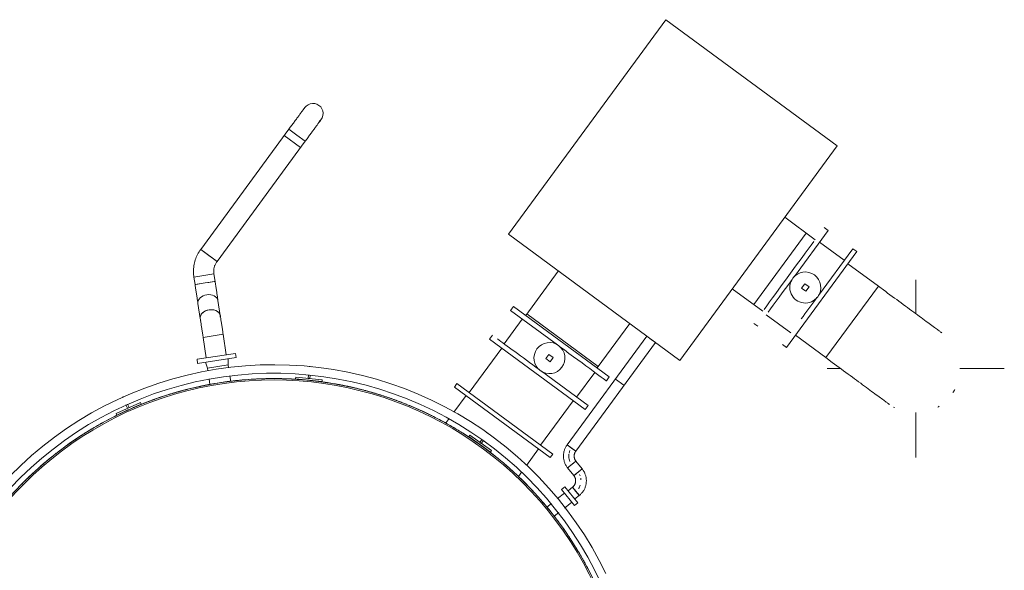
# Model space of a CAD drawing. Header units: metres. Extents: x 135583 to 135939, y 457896 to 458258.
# Tile 438 of 599: x 135778.87 to 135784.42, y 458019.69 to 458022.79. Entities that reach past the tile are written whole.
import ezdxf

# ---------------------------------------------------------------- set-up
doc = ezdxf.new("R2010")
doc.units = ezdxf.units.M
doc.linetypes.add('Hidden', pattern=[4, 2, -2])
doc.layers.add('NIEUWE INSTALLATIE', color=250, linetype='Continuous', lineweight=0)

msp = doc.modelspace()

# ---------------------------------------------------------------- linework, layer by layer
at = {"layer": 'NIEUWE INSTALLATIE'}
for p, q in [((135782.5145, 458022.791), (135781.6264, 458021.5822)), ((135783.4815, 458022.0805), (135782.5145, 458022.791)), ((135780.3882, 458022.1735), (135779.8911, 458021.4968)), ((135780.3882, 458022.1735), (135780.4343, 458022.1396)), ((135780.4343, 458022.1396), (135780.3882, 458022.1735)), ((135779.9833, 458021.4292), (135780.4804, 458022.1058)), ((135780.4343, 458022.1396), (135780.4804, 458022.1058)), ((135780.4804, 458022.1058), (135780.4343, 458022.1396)), ((135782.5934, 458020.8717), (135783.4815, 458022.0805)), ((135783.3572, 458021.5514), (135783.1855, 458021.6776)), ((135783.43, 458021.6034), (135783.4075, 458021.6199)), ((135781.6264, 458021.5822), (135782.5934, 458020.8717)), ((135783.2398, 458021.3444), (135783.43, 458021.6034)), ((135779.9372, 458021.463), (135779.8911, 458021.4968)), ((135779.8911, 458021.4968), (135779.9833, 458021.4292)), ((135783.5695, 458021.5009), (135783.3756, 458021.2371)), ((135783.5215, 458021.4357), (135783.3821, 458021.5381)), ((135783.5215, 458021.4357), (135783.3821, 458021.5381)), ((135783.592, 458021.4844), (135783.5695, 458021.5009)), ((135779.9833, 458021.4292), (135779.9372, 458021.463)), ((135783.1953, 458020.9444), (135783.592, 458021.4844)), ((135783.7134, 458021.2898), (135783.5417, 458021.4159)), ((135779.9659, 458021.3584), (135779.8529, 458021.3411)), ((135779.8529, 458021.3411), (135779.9094, 458021.3497)), ((135779.8529, 458021.3411), (135779.8593, 458021.2989)), ((135779.9094, 458021.3497), (135779.9659, 458021.3584)), ((135779.9723, 458021.3162), (135779.9659, 458021.3584)), ((135781.9084, 458021.3749), (135781.7246, 458021.1247)), ((135779.9158, 458021.3076), (135779.8593, 458021.2989)), ((135779.9723, 458021.3162), (135779.9158, 458021.3076)), ((135782.8895, 458021.2746), (135783.0611, 458021.1485)), ((135783.2982, 458021.3032), (135783.2804, 458021.279)), ((135783.2804, 458021.279), (135783.3046, 458021.2612)), ((135783.3224, 458021.2854), (135783.2982, 458021.3032)), ((135783.3046, 458021.2612), (135783.3224, 458021.2854)), ((135783.7134, 458021.2898), (135783.5653, 458021.0883)), ((135783.5653, 458021.0883), (135783.7134, 458021.2898)), ((135783.7496, 458021.2631), (135783.7134, 458021.2898)), ((135783.924, 458021.1332), (135783.924, 458021.3248)), ((135779.8756, 458021.1924), (135779.8886, 458021.1077)), ((135780.0016, 458021.1249), (135779.9886, 458021.2097)), ((135781.6561, 458021.175), (135781.6395, 458021.1525)), ((135782.196, 458020.7783), (135781.6561, 458021.175)), ((135781.6395, 458021.1525), (135781.9034, 458020.9586)), ((135783.0813, 458021.1287), (135783.2207, 458021.0263)), ((135783.0813, 458021.1287), (135783.2207, 458021.0263)), ((135781.7048, 458021.1045), (135781.6024, 458020.9651)), ((135781.7048, 458021.1045), (135781.6024, 458020.9651)), ((135782.1275, 458020.8287), (135782.3114, 458021.0789)), ((135783.0108, 458021.08), (135783.0334, 458021.0634)), ((135783.5653, 458021.0883), (135783.4173, 458020.8868)), ((135783.4173, 458020.8868), (135783.5653, 458021.0883)), ((135779.9049, 458021.0011), (135779.9614, 458021.0098)), ((135779.9614, 458021.0098), (135779.9049, 458021.0011)), ((135779.9049, 458021.0011), (135779.9225, 458020.8856)), ((135779.9614, 458021.0098), (135780.0179, 458021.0184)), ((135780.0179, 458021.0184), (135779.9614, 458021.0098)), ((135780.0355, 458020.9029), (135780.0179, 458021.0184)), ((135781.5371, 458021.013), (135781.5205, 458020.9905)), ((135782.4074, 458021.0071), (135781.958, 458020.3954)), ((135782.4074, 458021.0071), (135782.4317, 458020.9893)), ((135782.4121, 458021.0049), (135782.4115, 458021.0041)), ((135783.2457, 458021.0129), (135783.4173, 458020.8868)), ((135781.589, 458020.9402), (135781.4052, 458020.6899)), ((135782.0605, 458020.5938), (135781.5205, 458020.9905)), ((135782.0066, 458020.3597), (135782.456, 458020.9714)), ((135782.4317, 458020.9893), (135782.456, 458020.9714)), ((135782.4518, 458020.9745), (135782.4524, 458020.9753)), ((135783.1728, 458020.961), (135783.1953, 458020.9444)), ((135779.8703, 458020.8776), (135780.0877, 458020.9109)), ((135779.874, 458020.8539), (135780.0913, 458020.8871)), ((135780.0913, 458020.8871), (135780.0877, 458020.9109)), ((135781.8551, 458020.9054), (135781.8373, 458020.8812)), ((135781.8792, 458020.8876), (135781.8551, 458020.9054)), ((135781.8615, 458020.8634), (135781.8792, 458020.8876)), ((135783.4173, 458020.8868), (135783.4536, 458020.8602)), ((135779.8703, 458020.8776), (135779.874, 458020.8539)), ((135779.9183, 458020.8607), (135779.9295, 458020.828)), ((135779.9295, 458020.828), (135780.0461, 458020.8459)), ((135780.0461, 458020.8459), (135780.047, 458020.8804)), ((135780.0486, 458020.8291), (135780.0461, 458020.8459)), ((135781.8373, 458020.8812), (135781.8615, 458020.8634)), ((135779.9295, 458020.828), (135779.9318, 458020.813)), ((135780.0603, 458020.753), (135780.0556, 458020.7837)), ((135780.4268, 458020.7666), (135780.4278, 458020.7766)), ((135780.4278, 458020.7766), (135780.5771, 458020.7618)), ((135780.4975, 458020.7697), (135780.4994, 458020.7893)), ((135780.5094, 458020.7891), (135780.5074, 458020.7687)), ((135782.077, 458020.6164), (135781.8132, 458020.8102)), ((135782.0118, 458020.6643), (135782.1142, 458020.8037)), ((135782.0118, 458020.6643), (135782.1142, 458020.8037)), ((135782.1795, 458020.7558), (135782.196, 458020.7783)), ((135783.424, 458020.8248), (135783.5017, 458020.8248)), ((135784.173, 458020.8248), (135784.424, 458020.8248)), ((135779.9387, 458020.7678), (135779.9436, 458020.7359)), ((135780.5761, 458020.7518), (135780.4268, 458020.7666)), ((135780.5074, 458020.7687), (135780.4975, 458020.7697)), ((135780.5771, 458020.7618), (135780.5761, 458020.7518)), ((135781.3367, 458020.7403), (135781.3225, 458020.7209)), ((135781.3225, 458020.7209), (135781.8624, 458020.3242)), ((135781.3367, 458020.7403), (135781.8766, 458020.3436)), ((135781.3877, 458020.673), (135781.3195, 458020.5801)), ((135779.4141, 458020.5728), (135779.551, 458020.6341)), ((135779.5551, 458020.625), (135779.4182, 458020.5637)), ((135779.478, 458020.6014), (135779.4697, 458020.6201)), ((135779.4788, 458020.6242), (135779.4872, 458020.6055)), ((135779.551, 458020.6341), (135779.5551, 458020.625)), ((135781.8081, 458020.3939), (135781.992, 458020.6441)), ((135782.0605, 458020.5938), (135782.077, 458020.6164)), ((135779.4182, 458020.5637), (135779.4141, 458020.5728)), ((135779.4872, 458020.6055), (135779.478, 458020.6014)), ((135783.924, 458020.3248), (135783.924, 458020.5772)), ((135781.2928, 458020.5438), (135781.2765, 458020.5216)), ((135781.403, 458020.4417), (135781.4088, 458020.4499)), ((135781.5252, 458020.3547), (135781.403, 458020.4417)), ((135781.4088, 458020.4499), (135781.531, 458020.3629)), ((135781.4658, 458020.4093), (135781.4777, 458020.426)), ((135781.4739, 458020.4035), (135781.4658, 458020.4093)), ((135781.4858, 458020.4201), (135781.4739, 458020.4035)), ((135781.9823, 458020.3776), (135781.958, 458020.3954)), ((135781.958, 458020.3954), (135782.0066, 458020.3597)), ((135781.531, 458020.3629), (135781.5252, 458020.3547)), ((135781.729, 458020.2795), (135781.7971, 458020.3722)), ((135781.8624, 458020.3242), (135781.8766, 458020.3436)), ((135782.0066, 458020.3597), (135781.9823, 458020.3776)), ((135782.0077, 458020.3037), (135781.9607, 458020.266)), ((135781.9607, 458020.266), (135781.9842, 458020.2848)), ((135781.9842, 458020.2848), (135782.0077, 458020.3037)), ((135782.0077, 458020.3037), (135782.0069, 458020.303)), ((135782.0431, 458020.2596), (135782.0077, 458020.3037)), ((135781.6833, 458020.2172), (135781.702, 458020.2427)), ((135781.9607, 458020.266), (135781.9615, 458020.2666)), ((135781.9607, 458020.266), (135781.996, 458020.2219)), ((135781.996, 458020.2219), (135782.0431, 458020.2596)), ((135782.0195, 458020.2407), (135781.996, 458020.2219)), ((135781.996, 458020.2219), (135781.9968, 458020.2225)), ((135782.0431, 458020.2596), (135782.0195, 458020.2407)), ((135782.0431, 458020.2596), (135782.0423, 458020.2589)), ((135781.9428, 458020.1238), (135781.9037, 458020.0925)), ((135781.9459, 458020.1583), (135781.9271, 458020.1433)), ((135781.9996, 458020.0529), (135781.9271, 458020.1433)), ((135782.0183, 458020.0679), (135781.9459, 458020.1583)), ((135781.9888, 458020.1571), (135781.9633, 458020.1366)), ((135781.9888, 458020.1571), (135782.0077, 458020.1336)), ((135782.0265, 458020.1101), (135781.9888, 458020.1571)), ((135781.9888, 458020.1571), (135781.9895, 458020.1563)), ((135782.0023, 458020.0906), (135782.0265, 458020.1101)), ((135782.0077, 458020.1336), (135782.0265, 458020.1101)), ((135782.0265, 458020.1101), (135782.0259, 458020.1109)), ((135781.8701, 458020.0656), (135781.8437, 458020.0445)), ((135781.9432, 458020.0397), (135781.984, 458020.0724)), ((135781.9996, 458020.0529), (135782.0183, 458020.0679)), ((135781.8848, 458019.993), (135781.9117, 458020.0145))]:
    msp.add_line(p, q, dxfattribs=at)
at = {"layer": 'NIEUWE INSTALLATIE', "linetype": 'Hidden'}
for p, q in [((135780.3625, 458022.1384), (135780.4546, 458022.0708)), ((135780.3625, 458022.1384), (135780.4546, 458022.0708)), ((135783.0104, 458021.1858), (135783.3064, 458021.5887)), ((135783.0104, 458021.1858), (135783.3064, 458021.5887)), ((135781.731, 458021.133), (135782.1337, 458020.8372)), ((135781.731, 458021.133), (135782.1337, 458020.8372)), ((135781.731, 458021.133), (135782.1337, 458020.8372)), ((135781.731, 458021.133), (135782.1337, 458020.8372)), ((135779.8905, 458020.7257), (135779.8875, 458020.7251)), ((135779.8905, 458020.7257), (135779.8875, 458020.7251)), ((135780.0459, 458020.7522), (135780.0431, 458020.7519)), ((135780.0459, 458020.7522), (135780.0431, 458020.7519)), ((135780.1237, 458020.7608), (135780.1203, 458020.7605)), ((135780.1237, 458020.7608), (135780.1203, 458020.7605)), ((135780.2029, 458020.7664), (135780.2004, 458020.7663)), ((135780.2029, 458020.7664), (135780.2004, 458020.7663)), ((135780.2811, 458020.7688), (135780.2779, 458020.7688)), ((135780.2811, 458020.7688), (135780.2779, 458020.7688)), ((135780.3605, 458020.7682), (135780.3583, 458020.7682)), ((135780.3605, 458020.7682), (135780.3583, 458020.7682)), ((135780.4387, 458020.7644), (135780.4357, 458020.7646)), ((135780.4387, 458020.7644), (135780.4357, 458020.7646)), ((135780.5177, 458020.7575), (135780.5158, 458020.7577)), ((135780.5177, 458020.7575), (135780.5158, 458020.7577)), ((135780.5955, 458020.7476), (135780.5927, 458020.748)), ((135780.5955, 458020.7476), (135780.5927, 458020.748)), ((135780.6737, 458020.7345), (135780.6721, 458020.7348)), ((135780.6737, 458020.7345), (135780.6721, 458020.7348)), ((135780.7505, 458020.7185), (135780.7479, 458020.7191)), ((135780.7505, 458020.7185), (135780.7479, 458020.7191)), ((135782.2312, 458020.7655), (135782.2771, 458020.7318)), ((135782.2312, 458020.7655), (135782.2771, 458020.7318)), ((135782.2312, 458020.7655), (135782.2771, 458020.7318)), ((135782.2312, 458020.7655), (135782.2771, 458020.7318)), ((135779.7377, 458020.6871), (135779.7345, 458020.6861)), ((135779.7377, 458020.6871), (135779.7345, 458020.6861)), ((135780.8273, 458020.6993), (135780.826, 458020.6996)), ((135780.8273, 458020.6993), (135780.826, 458020.6996)), ((135780.9027, 458020.6773), (135780.9003, 458020.678)), ((135780.9027, 458020.6773), (135780.9003, 458020.678)), ((135780.9777, 458020.6521), (135780.9767, 458020.6525)), ((135780.9777, 458020.6521), (135780.9767, 458020.6525)), ((135781.0511, 458020.6242), (135781.049, 458020.6251)), ((135781.0511, 458020.6242), (135781.049, 458020.6251)), ((135781.1239, 458020.5932), (135781.1232, 458020.5935)), ((135781.1239, 458020.5932), (135781.1232, 458020.5935)), ((135781.1703, 458020.5717), (135781.1672, 458020.5731)), ((135781.1703, 458020.5717), (135781.1672, 458020.5731)), ((135781.1949, 458020.5596), (135781.1931, 458020.5605)), ((135781.1949, 458020.5596), (135781.1931, 458020.5605)), ((135781.2651, 458020.523), (135781.2646, 458020.5232)), ((135781.2651, 458020.523), (135781.2646, 458020.5232)), ((135779.24, 458020.4624), (135779.2378, 458020.461)), ((135779.24, 458020.4624), (135779.2378, 458020.461)), ((135781.3332, 458020.4839), (135781.3316, 458020.4848)), ((135781.3332, 458020.4839), (135781.3316, 458020.4848)), ((135781.4002, 458020.4418), (135781.4001, 458020.4419)), ((135781.4002, 458020.4418), (135781.4001, 458020.4419)), ((135781.4651, 458020.3975), (135781.4637, 458020.3985)), ((135781.4651, 458020.3975), (135781.4637, 458020.3985)), ((135781.5898, 458020.301), (135781.5886, 458020.3019)), ((135781.5898, 458020.301), (135781.5886, 458020.3019)), ((135781.7065, 458020.1949), (135781.7055, 458020.1959)), ((135781.7065, 458020.1949), (135781.7055, 458020.1959)), ((135781.8144, 458020.08), (135781.8137, 458020.0809)), ((135781.8144, 458020.08), (135781.8137, 458020.0809)), ((135781.913, 458019.957), (135781.9124, 458019.9577)), ((135781.913, 458019.957), (135781.9124, 458019.9577)), ((135782.0016, 458019.8266), (135782.0012, 458019.8272)), ((135782.0016, 458019.8266), (135782.0012, 458019.8272)), ((135782.0029, 458019.8245), (135782.0025, 458019.825)), ((135782.0029, 458019.8245), (135782.0025, 458019.825)), ((135782.0796, 458019.6896), (135782.0794, 458019.6901)), ((135782.0796, 458019.6896), (135782.0794, 458019.6901))]:
    msp.add_line(p, q, dxfattribs=at)
at = {"layer": 'NIEUWE INSTALLATIE', "flags": 128}
for points in [[(135780.4785, 458022.2963), (135780.4778, 458022.2954), (135780.4773, 458022.2947), (135780.4767, 458022.2938), (135780.4759, 458022.2927), (135780.475, 458022.2915), (135780.4739, 458022.29), (135780.4727, 458022.2884), (135780.4713, 458022.2866), (135780.4699, 458022.2846), (135780.4683, 458022.2824), (135780.4665, 458022.28), (135780.4647, 458022.2775), (135780.4627, 458022.2748), (135780.4606, 458022.272), (135780.4584, 458022.269), (135780.4561, 458022.2658), (135780.4536, 458022.2625), (135780.4511, 458022.259), (135780.4485, 458022.2554), (135780.4457, 458022.2517), (135780.4429, 458022.2479), (135780.44, 458022.2439), (135780.437, 458022.2398), (135780.4339, 458022.2356), (135780.4308, 458022.2313), (135780.4276, 458022.227), (135780.4243, 458022.2225), (135780.4209, 458022.218), (135780.4175, 458022.2133), (135780.4141, 458022.2087), (135780.4106, 458022.2039), (135780.4071, 458022.1991), (135780.4036, 458022.1943), (135780.4, 458022.1895), (135780.3964, 458022.1846), (135780.3928, 458022.1797), (135780.3892, 458022.1748), (135780.3882, 458022.1735)], [(135780.4804, 458022.1058), (135780.484, 458022.1107), (135780.4876, 458022.1156), (135780.4912, 458022.1205), (135780.4947, 458022.1253), (135780.4983, 458022.1302), (135780.5018, 458022.135), (135780.5053, 458022.1397), (135780.5087, 458022.1444), (135780.5121, 458022.149), (135780.5155, 458022.1536), (135780.5188, 458022.1581), (135780.522, 458022.1625), (135780.5252, 458022.1668), (135780.5283, 458022.171), (135780.5313, 458022.1751), (135780.5342, 458022.1791), (135780.5371, 458022.183), (135780.5399, 458022.1868), (135780.5425, 458022.1904), (135780.5451, 458022.1939), (135780.5475, 458022.1972), (135780.5499, 458022.2004), (135780.5521, 458022.2035), (135780.5543, 458022.2064), (135780.5563, 458022.2091), (135780.5582, 458022.2117), (135780.5599, 458022.2141), (135780.5616, 458022.2163), (135780.5631, 458022.2184), (135780.5645, 458022.2202), (135780.5657, 458022.2219), (135780.5668, 458022.2234), (135780.5678, 458022.2248), (135780.5686, 458022.2259), (135780.5693, 458022.2268), (135780.5698, 458022.2275), (135780.5705, 458022.2284)], [(135779.8911, 458021.4968), (135779.8863, 458021.49), (135779.8818, 458021.4829), (135779.8775, 458021.4757), (135779.8735, 458021.4683), (135779.8699, 458021.4608), (135779.8665, 458021.4531), (135779.8634, 458021.4453), (135779.8607, 458021.4374), (135779.8583, 458021.4294), (135779.8562, 458021.4213), (135779.8544, 458021.4131), (135779.8529, 458021.4048), (135779.8518, 458021.3965), (135779.851, 458021.3882), (135779.8506, 458021.3798), (135779.8505, 458021.3714), (135779.8507, 458021.363), (135779.8512, 458021.3547), (135779.8521, 458021.3463), (135779.8529, 458021.3411)], [(135779.9659, 458021.3584), (135779.9654, 458021.3621), (135779.965, 458021.3659), (135779.9648, 458021.3697), (135779.9648, 458021.3735), (135779.9649, 458021.3774), (135779.9651, 458021.3812), (135779.9655, 458021.3849), (135779.9661, 458021.3887), (135779.9668, 458021.3924), (135779.9677, 458021.3962), (135779.9687, 458021.3998), (135779.9698, 458021.4035), (135779.9711, 458021.407), (135779.9726, 458021.4106), (135779.9742, 458021.414), (135779.9759, 458021.4174), (135779.9777, 458021.4208), (135779.9797, 458021.424), (135779.9818, 458021.4272), (135779.9833, 458021.4292)], [(135779.8756, 458021.1924), (135779.8749, 458021.1967), (135779.8743, 458021.2012), (135779.8735, 458021.2059), (135779.8728, 458021.2107), (135779.872, 458021.2157), (135779.8713, 458021.2208), (135779.8705, 458021.226), (135779.8697, 458021.2313), (135779.8688, 458021.2367), (135779.868, 458021.2423), (135779.8671, 458021.2479), (135779.8662, 458021.2536), (135779.8654, 458021.2594), (135779.8645, 458021.2653), (135779.8636, 458021.2711), (135779.8627, 458021.2771), (135779.8617, 458021.2831), (135779.8608, 458021.2891), (135779.8599, 458021.2951), (135779.8593, 458021.2989)], [(135779.9723, 458021.3162), (135779.9732, 458021.3102), (135779.9741, 458021.3042), (135779.9751, 458021.2982), (135779.976, 458021.2922), (135779.9769, 458021.2863), (135779.9778, 458021.2804), (135779.9787, 458021.2746), (135779.9796, 458021.2688), (135779.9804, 458021.2631), (135779.9813, 458021.2575), (135779.9821, 458021.252), (135779.9829, 458021.2466), (135779.9838, 458021.2413), (135779.9845, 458021.2362), (135779.9853, 458021.2311), (135779.9861, 458021.2262), (135779.9868, 458021.2215), (135779.9875, 458021.2169), (135779.9882, 458021.2124), (135779.9886, 458021.2097)], [(135784.072, 458021.0263), (135784.0709, 458021.027), (135784.0697, 458021.028), (135784.0679, 458021.0293), (135784.0656, 458021.031), (135784.0627, 458021.0331), (135784.0594, 458021.0355), (135784.0556, 458021.0383), (135784.0513, 458021.0415), (135784.0465, 458021.045), (135784.0413, 458021.0488), (135784.0356, 458021.053), (135784.0294, 458021.0576), (135784.0227, 458021.0625), (135784.0157, 458021.0676), (135784.0082, 458021.0731), (135784.0003, 458021.079), (135783.992, 458021.0851), (135783.9833, 458021.0914), (135783.9742, 458021.0981), (135783.9648, 458021.105), (135783.955, 458021.1122), (135783.9449, 458021.1196), (135783.9345, 458021.1273), (135783.9238, 458021.1351), (135783.9128, 458021.1432), (135783.9016, 458021.1515), (135783.8901, 458021.1599), (135783.8784, 458021.1685), (135783.8664, 458021.1773), (135783.8543, 458021.1862), (135783.842, 458021.1952), (135783.8296, 458021.2043), (135783.8171, 458021.2136), (135783.8044, 458021.2229), (135783.7917, 458021.2322), (135783.7789, 458021.2416), (135783.766, 458021.2511), (135783.7531, 458021.2606), (135783.7496, 458021.2631)], [(135779.8886, 458021.1077), (135779.8892, 458021.1033), (135779.8899, 458021.0988), (135779.8906, 458021.0941), (135779.8914, 458021.0893), (135779.8921, 458021.0844), (135779.8929, 458021.0793), (135779.8937, 458021.0741), (135779.8945, 458021.0687), (135779.8954, 458021.0633), (135779.8962, 458021.0578), (135779.8971, 458021.0521), (135779.8979, 458021.0464), (135779.8988, 458021.0406), (135779.8997, 458021.0348), (135779.9006, 458021.0289), (135779.9015, 458021.023), (135779.9024, 458021.017), (135779.9034, 458021.011), (135779.9043, 458021.005), (135779.9049, 458021.0011)], [(135780.0179, 458021.0184), (135780.0169, 458021.0244), (135780.016, 458021.0305), (135780.0151, 458021.0364), (135780.0142, 458021.0424), (135780.0133, 458021.0483), (135780.0124, 458021.0542), (135780.0115, 458021.06), (135780.0106, 458021.0658), (135780.0097, 458021.0715), (135780.0089, 458021.0771), (135780.008, 458021.0826), (135780.0072, 458021.088), (135780.0064, 458021.0933), (135780.0056, 458021.0984), (135780.0048, 458021.1035), (135780.0041, 458021.1084), (135780.0034, 458021.1131), (135780.0027, 458021.1177), (135780.002, 458021.1222), (135780.0016, 458021.1249)], [(135782.177, 458019.6699), (135782.1395, 458019.7441), (135782.099, 458019.8167), (135782.0557, 458019.8877), (135782.0095, 458019.9568), (135781.9607, 458020.024), (135781.9092, 458020.0893), (135781.8551, 458020.1524), (135781.7985, 458020.2133), (135781.7396, 458020.2719), (135781.6783, 458020.3281), (135781.6149, 458020.3819), (135781.5493, 458020.433), (135781.4818, 458020.4814), (135781.4123, 458020.5272), (135781.3412, 458020.5701), (135781.2683, 458020.6101), (135781.1939, 458020.6472), (135781.1181, 458020.6813), (135781.041, 458020.7123), (135780.9627, 458020.7402), (135780.8833, 458020.765), (135780.803, 458020.7865), (135780.7219, 458020.8049), (135780.6402, 458020.82), (135780.5579, 458020.8318), (135780.4752, 458020.8403), (135780.3922, 458020.8454), (135780.3091, 458020.8473), (135780.226, 458020.8458), (135780.143, 458020.8411), (135780.0603, 458020.833), (135779.9779, 458020.8216), (135779.8961, 458020.8069), (135779.815, 458020.7889), (135779.7346, 458020.7678), (135779.6551, 458020.7434), (135779.5767, 458020.7158), (135779.4994, 458020.6852), (135779.4234, 458020.6515), (135779.3488, 458020.6148), (135779.2758, 458020.5751), (135779.2044, 458020.5325), (135779.1347, 458020.4871), (135779.067, 458020.439), (135779.0012, 458020.3882), (135778.9375, 458020.3348), (135778.8759, 458020.2789), (135778.8167, 458020.2206)], [(135783.4536, 458020.8602), (135783.4665, 458020.8507), (135783.4794, 458020.8412), (135783.4922, 458020.8318), (135783.5049, 458020.8224), (135783.5176, 458020.8131), (135783.5302, 458020.8039), (135783.5427, 458020.7947), (135783.555, 458020.7857), (135783.5671, 458020.7767), (135783.5791, 458020.7679), (135783.5909, 458020.7593), (135783.6024, 458020.7508), (135783.6138, 458020.7425), (135783.6248, 458020.7344), (135783.6356, 458020.7264), (135783.6461, 458020.7187), (135783.6563, 458020.7112), (135783.6661, 458020.704), (135783.6757, 458020.697), (135783.6848, 458020.6903), (135783.6936, 458020.6838), (135783.702, 458020.6776), (135783.7101, 458020.6717), (135783.7177, 458020.6662), (135783.7248, 458020.6609), (135783.7316, 458020.6559), (135783.7379, 458020.6513), (135783.7437, 458020.647), (135783.7491, 458020.643), (135783.754, 458020.6394), (135783.7585, 458020.6362), (135783.7624, 458020.6333), (135783.7659, 458020.6307), (135783.7688, 458020.6286), (135783.7713, 458020.6268), (135783.7732, 458020.6254), (135783.7746, 458020.6243), (135783.7755, 458020.6236)], [(135778.8188, 458020.1528), (135778.8753, 458020.211), (135778.9341, 458020.267), (135778.9951, 458020.3206), (135779.0582, 458020.3717), (135779.1233, 458020.4203), (135779.1903, 458020.4662), (135779.259, 458020.5093), (135779.3295, 458020.5497), (135779.4015, 458020.5873), (135779.4749, 458020.6219), (135779.5497, 458020.6536), (135779.6256, 458020.6823), (135779.7027, 458020.7079), (135779.7807, 458020.7304), (135779.8595, 458020.7497), (135779.9391, 458020.7659), (135780.0193, 458020.7789), (135780.0999, 458020.7887), (135780.1808, 458020.7953), (135780.2619, 458020.7986), (135780.3431, 458020.7986), (135780.4243, 458020.7954), (135780.5052, 458020.789), (135780.5858, 458020.7794), (135780.666, 458020.7665), (135780.7456, 458020.7504), (135780.8245, 458020.7312), (135780.9025, 458020.7088), (135780.9796, 458020.6833), (135781.0556, 458020.6548), (135781.1304, 458020.6232), (135781.2039, 458020.5887), (135781.276, 458020.5512), (135781.3465, 458020.511), (135781.4153, 458020.4679), (135781.4823, 458020.4221), (135781.5475, 458020.3736), (135781.6107, 458020.3226), (135781.6718, 458020.2691), (135781.7307, 458020.2132), (135781.7873, 458020.155), (135781.8415, 458020.0946), (135781.8933, 458020.0321), (135781.9426, 458019.9675), (135781.9892, 458019.901), (135782.0331, 458019.8327), (135782.0743, 458019.7628), (135782.1126, 458019.6912), (135782.148, 458019.6181)], [(135781.958, 458020.3954), (135781.9555, 458020.3919), (135781.9532, 458020.3884), (135781.951, 458020.3847), (135781.949, 458020.381), (135781.9472, 458020.3771), (135781.9455, 458020.3732), (135781.9439, 458020.3693), (135781.9425, 458020.3653), (135781.9413, 458020.3612), (135781.9402, 458020.3571), (135781.9393, 458020.3529), (135781.9386, 458020.3487), (135781.938, 458020.3445), (135781.9376, 458020.3403), (135781.9374, 458020.336), (135781.9373, 458020.3318), (135781.9374, 458020.3275), (135781.9377, 458020.3233), (135781.9382, 458020.3191), (135781.9388, 458020.3148), (135781.9396, 458020.3107), (135781.9405, 458020.3065), (135781.9416, 458020.3024), (135781.9429, 458020.2984), (135781.9444, 458020.2944), (135781.946, 458020.2904), (135781.9477, 458020.2865), (135781.9497, 458020.2827), (135781.9517, 458020.279), (135781.9539, 458020.2754), (135781.9563, 458020.2719), (135781.9588, 458020.2684), (135781.9607, 458020.266)], [(135782.0077, 458020.3037), (135782.0066, 458020.3051), (135782.0055, 458020.3066), (135782.0045, 458020.3082), (135782.0036, 458020.3098), (135782.0027, 458020.3114), (135782.0019, 458020.313), (135782.0012, 458020.3147), (135782.0005, 458020.3164), (135781.9999, 458020.3182), (135781.9994, 458020.3199), (135781.9989, 458020.3217), (135781.9985, 458020.3235), (135781.9982, 458020.3253), (135781.9979, 458020.3272), (135781.9977, 458020.329), (135781.9976, 458020.3308), (135781.9976, 458020.3327), (135781.9977, 458020.3345), (135781.9978, 458020.3364), (135781.998, 458020.3382), (135781.9982, 458020.34), (135781.9986, 458020.3418), (135781.999, 458020.3436), (135781.9995, 458020.3454), (135782, 458020.3471), (135782.0006, 458020.3489), (135782.0013, 458020.3506), (135782.0021, 458020.3523), (135782.0029, 458020.3539), (135782.0038, 458020.3555), (135782.0048, 458020.3571), (135782.0058, 458020.3586), (135782.0066, 458020.3597)], [(135781.996, 458020.2219), (135781.9971, 458020.2204), (135781.9982, 458020.2189), (135781.9992, 458020.2174), (135782.0001, 458020.2158), (135782.001, 458020.2142), (135782.0018, 458020.2125), (135782.0026, 458020.2108), (135782.0032, 458020.2091), (135782.0038, 458020.2074), (135782.0044, 458020.2056), (135782.0048, 458020.2038), (135782.0052, 458020.202), (135782.0055, 458020.2002), (135782.0058, 458020.1984), (135782.006, 458020.1965), (135782.0061, 458020.1947), (135782.0061, 458020.1929), (135782.0061, 458020.191), (135782.0059, 458020.1892), (135782.0057, 458020.1874), (135782.0055, 458020.1855), (135782.0051, 458020.1837), (135782.0047, 458020.1819), (135782.0043, 458020.1801), (135782.0037, 458020.1784), (135782.0031, 458020.1767), (135782.0024, 458020.1749), (135782.0016, 458020.1733), (135782.0008, 458020.1716), (135781.9999, 458020.17), (135781.999, 458020.1684), (135781.9979, 458020.1669), (135781.9969, 458020.1654), (135781.9957, 458020.164), (135781.9945, 458020.1626), (135781.9933, 458020.1612), (135781.992, 458020.1599), (135781.9906, 458020.1586), (135781.9892, 458020.1574), (135781.9888, 458020.1571)], [(135782.0265, 458020.1101), (135782.0298, 458020.1128), (135782.033, 458020.1157), (135782.036, 458020.1186), (135782.0389, 458020.1217), (135782.0417, 458020.1249), (135782.0444, 458020.1283), (135782.0469, 458020.1317), (135782.0493, 458020.1352), (135782.0515, 458020.1388), (135782.0536, 458020.1425), (135782.0556, 458020.1463), (135782.0574, 458020.1502), (135782.059, 458020.1541), (135782.0605, 458020.1581), (135782.0618, 458020.1621), (135782.063, 458020.1662), (135782.0639, 458020.1703), (135782.0648, 458020.1745), (135782.0654, 458020.1787), (135782.0659, 458020.1829), (135782.0662, 458020.1872), (135782.0664, 458020.1914), (135782.0664, 458020.1957), (135782.0662, 458020.1999), (135782.0658, 458020.2042), (135782.0653, 458020.2084), (135782.0646, 458020.2126), (135782.0637, 458020.2168), (135782.0627, 458020.2209), (135782.0615, 458020.225), (135782.0602, 458020.229), (135782.0586, 458020.233), (135782.057, 458020.2369), (135782.0551, 458020.2407), (135782.0531, 458020.2445), (135782.051, 458020.2482), (135782.0487, 458020.2518), (135782.0463, 458020.2553), (135782.0438, 458020.2587), (135782.0431, 458020.2596)]]:
    msp.add_lwpolyline(points, dxfattribs=at)
at = {"layer": 'NIEUWE INSTALLATIE'}
for centre, radius, start, end in [((135780.5245, 458022.2624), 0.0572, 53.696, 158.696), ((135780.5245, 458022.2624), 0.0572, 308.696, 53.696), ((135783.3014, 458021.2822), 0.0875, 143.696, 323.696), ((135783.3014, 458021.2822), 0.0875, 323.696, 143.696), ((135781.8583, 458020.8844), 0.0875, 53.696, 233.696), ((135781.8583, 458020.8844), 0.0875, 233.696, 53.696), ((135780.3041, 458018.769), 2, 338.1735, 173.696), ((135780.3041, 458018.769), 1.992, 337.9953, 173.696), ((135780.3041, 458018.769), 2, 102.0935, 104.1481), ((135780.3041, 458018.769), 2, 97.5702, 99.6309), ((135780.3041, 458018.769), 2, 93.047, 95.1137), ((135780.3041, 458018.769), 2, 88.5238, 90.5965), ((135780.3041, 458018.769), 2, 84.0006, 86.0793), ((135780.3041, 458018.769), 2, 79.4774, 81.562), ((135780.3041, 458018.769), 2, 75.0809, 77.0448), ((135780.3041, 458018.769), 2, 106.6168, 108.6654), ((135780.3041, 458018.769), 2, 70.431, 72.5275), ((135783.924, 458020.8248), 0.25, 327.32, 332.0729), ((135780.3041, 458018.769), 2, 111.14, 113.1825), ((135780.3041, 458018.769), 2, 65.9079, 68.0103), ((135783.924, 458020.8248), 0.25, 240, 241.4856), ((135783.924, 458020.8248), 0.25, 300, 302.0714), ((135780.3041, 458018.769), 2, 115.6633, 117.6997), ((135780.3041, 458018.769), 2, 61.3847, 63.493), ((135780.3041, 458018.769), 2, 120.1866, 122.1423), ((135780.3041, 458018.769), 2, 56.8616, 58.9758), ((135780.3041, 458018.769), 2, 124.7099, 126.7341), ((135780.3041, 458018.769), 2, 52.3385, 54.4585), ((135782.0437, 458020.3325), 0.0762, 172.2174, 180.4686), ((135782.0437, 458020.3325), 0.0762, 181.7903, 203.9225), ((135782.0437, 458020.3325), 0.0762, 156.2542, 167.6255), ((135780.3041, 458018.769), 2, 129.2332, 131.2513), ((135780.3041, 458018.769), 2, 47.8155, 49.9413), ((135781.9601, 458020.1931), 0.0762, 20.7072, 27.1164), ((135781.9601, 458020.1931), 0.0762, 20.7072, 27.1164), ((135780.3041, 458018.769), 2, 133.7565, 135.7684), ((135780.3041, 458018.769), 2, 43.2924, 45.424), ((135781.9601, 458020.1931), 0.0762, 325.5541, 340.7393), ((135781.9601, 458020.1931), 0.0762, 325.5541, 340.7393), ((135781.9601, 458020.1931), 0.0762, 3.942, 10.8073), ((135781.9601, 458020.1931), 0.0762, 3.942, 10.8073), ((135780.3041, 458018.769), 2, 38.7694, 40.9067), ((135780.3041, 458018.769), 2, 34.2464, 36.3894), ((135780.3041, 458018.769), 2, 29.7235, 31.853)]:
    msp.add_arc(centre, radius, start, end, dxfattribs=at)
at = {"layer": 'NIEUWE INSTALLATIE', "linetype": 'Hidden'}
for start, end in [(100.7989, 102.7649), (100.7989, 102.7649), (99.8676, 101.8513), (99.8676, 101.8513), (100.6148, 100.7602), (100.6148, 100.7602), (99.6936, 99.796), (99.6936, 99.796), (96.2579, 98.2132), (96.2579, 98.2132), (95.3429, 97.3327), (95.3429, 97.3327), (96.0799, 96.2193), (96.0799, 96.2193), (91.7168, 93.6607), (91.7168, 93.6607), (90.8182, 92.8141), (90.8182, 92.8141), (91.5451, 91.6783), (91.5451, 91.6783), (87.1758, 89.1072), (87.1758, 89.1072), (86.2936, 88.2955), (86.2936, 88.2955), (87.0102, 87.1374), (87.0102, 87.1374), (82.6348, 84.5527), (82.6348, 84.5527), (81.769, 83.7767), (81.769, 83.7767), (82.4754, 82.5965), (82.4754, 82.5965), (78.0938, 79.9969), (78.0938, 79.9969), (77.2445, 79.258), (77.2445, 79.258), (77.9405, 78.0556), (77.9405, 78.0556), (108.7298, 108.8425), (108.7298, 108.8425), (105.3399, 107.3158), (105.3399, 107.3158), (104.3923, 106.3698), (104.3923, 106.3698), (105.1497, 105.3011), (105.1497, 105.3011), (104.2117, 104.3192), (104.2117, 104.3192), (73.5528, 75.4398), (73.5528, 75.4398), (74.9542, 75.0795), (74.9542, 75.0795), (72.72, 74.7392), (72.72, 74.7392), (73.4056, 73.5147), (73.4056, 73.5147), (113.2479, 113.3657), (113.2479, 113.3657), (109.8809, 111.8661), (109.8809, 111.8661), (110.9695, 111.0711), (110.9695, 111.0711), (108.9171, 110.8883), (108.9171, 110.8883), (109.6845, 109.842), (109.6845, 109.842), (69.0117, 70.8811), (69.0117, 70.8811), (68.1955, 70.2203), (68.1955, 70.2203), (68.8708, 68.9738), (68.8708, 68.9738), (114.4219, 116.4157), (114.4219, 116.4157), (115.4866, 115.5958), (115.4866, 115.5958), (113.442, 115.4068), (113.442, 115.4068), (114.2389, 114.3829), (114.2389, 114.3829), (64.4707, 66.3206), (64.4707, 66.3206), (63.6711, 65.7014), (63.6711, 65.7014), (118.9629, 120.9648), (118.9629, 120.9648), (120.0037, 120.1203), (120.0037, 120.1203), (117.967, 119.9252), (117.967, 119.9252), (118.7543, 118.9238), (118.7543, 118.9238), (117.766, 117.8889), (117.766, 117.8889), (59.801, 61.7579), (59.801, 61.7579), (59.1466, 61.1824), (59.1466, 61.1824), (123.2891, 125.5134), (123.2891, 125.5134), (122.492, 124.4436), (122.492, 124.4436), (122.2841, 122.4121), (122.2841, 122.4121), (55.2662, 57.1928), (55.2662, 57.1928), (54.6223, 56.6633), (54.6223, 56.6633), (124.5208, 124.6449), (124.5208, 124.6449), (127.824, 130.0615), (127.824, 130.0615), (127.017, 128.962), (127.017, 128.962), (126.8023, 126.9353), (126.8023, 126.9353), (50.7313, 52.6248), (50.7313, 52.6248), (50.0979, 52.1442), (50.0979, 52.1442), (129.0379, 129.1694), (129.0379, 129.1694), (132.3588, 134.6093), (132.3588, 134.6093), (133.555, 133.6939), (133.555, 133.6939), (131.5422, 133.4803), (131.5422, 133.4803), (131.3205, 131.4585), (131.3205, 131.4585), (46.1965, 48.0532), (46.1965, 48.0532), (45.5736, 47.625), (45.5736, 47.625), (41.6616, 43.4774), (41.6616, 43.4774), (41.0493, 43.1057), (41.0493, 43.1057), (37.1267, 38.8965), (37.1267, 38.8965), (36.5251, 38.5863), (36.5251, 38.5863), (32.5919, 34.3092), (32.5919, 34.3092), (32.0008, 34.0668), (32.0008, 34.0668), (28.057, 29.7138), (28.057, 29.7138), (27.4766, 29.5472), (27.4766, 29.5472)]:
    msp.add_arc((135780.3041, 458018.769), 2, start, end, dxfattribs=at)
at = {"layer": 'NIEUWE INSTALLATIE'}
for centre, major_axis, ratio, start_param, end_param in [((135783.2091, 458021.35), (-0.1983, -0.27), 0.000001, 0.785398, 2.356194), ((135779.9158, 458021.3076), (0.0565, 0.0086), 0.000001, 3.141592, 4.712389), ((135779.9158, 458021.3076), (0.0565, 0.0086), 0.000001, 4.712389, 6.283185), ((135783.2317, 458021.3334), (-0.1983, -0.27), 0.000001, 0.785398, 1.548096), ((135779.9321, 458021.201), (0.0565, 0.0086), 0.707107, 1.570796, 3.141593), ((135779.9321, 458021.201), (0.0565, 0.0086), 0.707107, 1.570796, 3.141593), ((135779.9321, 458021.201), (0.0565, 0.0086), 0.707107, 0, 1.570796), ((135779.9321, 458021.201), (0.0565, 0.0086), 0.707107, 0, 1.570796), ((135783.3711, 458021.231), (-0.1983, -0.27), 0.000001, 1.084443, 1.54809), ((135779.9451, 458021.1163), (0.0565, 0.0086), 0.707107, 1.570796, 3.403392), ((135779.9451, 458021.1163), (0.0565, 0.0086), 0.707107, 1.570796, 3.141593), ((135779.9451, 458021.1163), (0.0565, 0.0086), 0.707107, 3.141593, 3.403392), ((135779.9451, 458021.1163), (0.0565, 0.0086), 0.707107, 6.021386, 7.853982), ((135779.9451, 458021.1163), (0.0565, 0.0086), 0.707107, 0, 1.570796), ((135779.9451, 458021.1163), (0.0565, 0.0086), 0.707107, 6.021386, 6.283185), ((135781.8071, 458020.8147), (0.27, -0.1983), 0.000001, 3.60524, 4.689689), ((135781.9095, 458020.9541), (0.27, -0.1983), 0.000001, 4.735095, 6.306155), ((135782.0437, 458020.3325), (-0.0745, 0.0162), 1, 0.077813, 0.221822), ((135782.0437, 458020.3325), (-0.0723, 0.0241), 1, 0.352994, 0.739273), ((135782.0437, 458020.3325), (-0.0662, 0.0377), 1, 0.102904, 0.30137), ((135781.9842, 458020.2848), (0.0235, 0.0188), 0.000001, 6.021386, 7.501181), ((135781.9842, 458020.2848), (0.0235, 0.0188), 0.000001, 2.377114, 3.403392), ((135782.0195, 458020.2407), (-0.0235, -0.0188), 0.000001, 6.021386, 7.592182), ((135782.0195, 458020.2407), (0.0235, 0.0188), 0.000001, 6.021386, 6.376153), ((135782.0077, 458020.1336), (-0.0188, 0.0235), 0.000001, 0.778499, 6.544985), ((135782.0077, 458020.1336), (-0.0188, 0.0235), 0.000001, 3.141593, 3.944321)]:
    msp.add_ellipse(centre, major_axis=major_axis, ratio=ratio, start_param=start_param, end_param=end_param, dxfattribs=at)
at = {"layer": 'NIEUWE INSTALLATIE', "extrusion": (0, 0, -1)}
for centre, major_axis in [((135780.5068, 458020.8131), (0.0008, -0.0241)), ((135779.4646, 458020.6437), (0.0127, -0.0206)), ((135781.4955, 458020.4423), (-0.0113, -0.0213))]:
    msp.add_ellipse(centre, major_axis=major_axis, ratio=1, start_param=3.010693, end_param=3.534292, dxfattribs=at)

doc.saveas('drawing.dxf')
